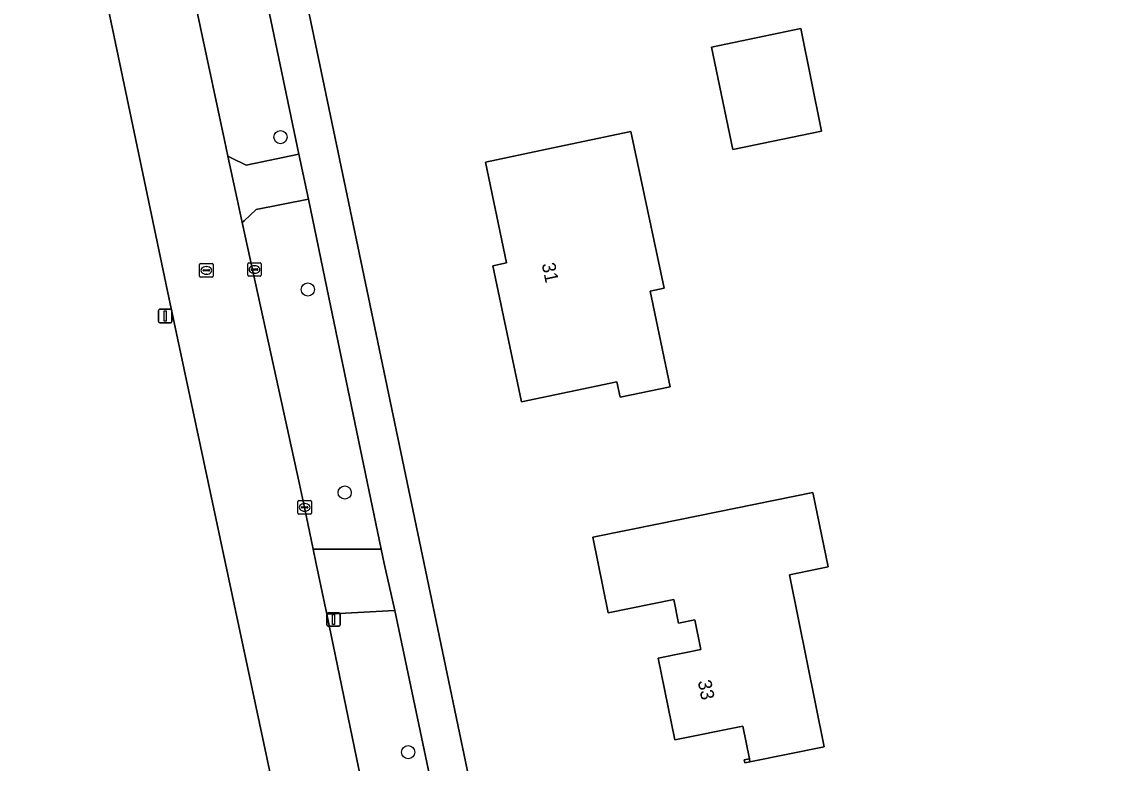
# Model space of a CAD drawing. Extents: x 162417 to 163722, y 384268 to 385417.
# Drawn here: x 163174.9 to 163254.9, y 384715.4 to 384770.5 of the extents above; entities that cross this region are included whole.
import ezdxf

# ---------------------------------------------------------------- set-up
doc = ezdxf.new("R2010")
doc.units = 0
for name, color, linetype in [('IMGEO_Berm_groen', 7, 'Continuous'), ('IMGEO_Boom', 7, 'Continuous'), ('IMGEO_Erf', 7, 'Continuous'), ('IMGEO_Kolk', 7, 'Continuous'), ('IMGEO_Lichtmast', 7, 'Continuous'), ('IMGEO_Muur', 7, 'Continuous'), ('IMGEO_Pand', 7, 'Continuous'), ('IMGEO_Pand_nummerreeks', 7, 'Continuous'), ('IMGEO_Rijbaan_lokaal_gesloten', 7, 'Continuous'), ('IMGEO_Rioolput', 7, 'Continuous'), ('IMGEO_Voetpad_open', 7, 'Continuous')]:
    doc.layers.add(name, color=color, linetype=linetype)

msp = doc.modelspace()

# ---------------------------------------------------------------- linework, layer by layer
at = {"layer": 'IMGEO_Berm_groen'}
for points in [[(163189.733, 384788.253), (163185.02, 384786.243), (163184.787, 384786.144), (163184.851, 384785.815), (163188.17, 384770.147), (163189.971, 384761.681), (163190.231, 384760.482), (163190.464, 384760.37), (163191.582, 384759.83), (163195.494, 384760.643)], [(163196.211, 384757.311), (163192.339, 384756.527), (163191.446, 384755.706), (163191.297, 384755.569), (163195.549, 384736.155), (163195.926, 384734.432), (163196.565, 384731.326), (163201.604, 384731.339), (163197.729, 384750)]]:
    msp.add_lwpolyline(points, close=True, dxfattribs=at)
for points in [[(163202.624, 384726.782), (163197.565, 384726.517), (163205.399, 384688.547), (163206.768, 384677.105), (163207.46, 384673.956), (163207.703, 384672.895)], [(163213.831, 384668.612), (163213.416, 384675.345), (163212.911, 384677.77), (163202.624, 384726.782)]]:
    msp.add_lwpolyline(points, dxfattribs=at)
at = {"layer": 'IMGEO_Boom'}
for centre in [(163194.135, 384761.91), (163196.162, 384750.596), (163198.897, 384735.529), (163203.599, 384716.269)]:
    msp.add_circle(centre, 0.489, dxfattribs=at)
at = {"layer": 'IMGEO_Erf'}
msp.add_lwpolyline([(163175.984, 384894.871), (163189.317, 384805.604), (163189.37, 384805.252), (163225.47, 384820.661), (163226.246, 384820.995), (163226.612, 384820.203), (163229.945, 384812.987), (163225.751, 384811.048), (163227.566, 384807.013), (163229.658, 384807.895), (163230.655, 384805.678), (163228.563, 384804.796), (163224.144, 384802.92), (163192.437, 384789.411), (163200.664, 384750), (163215.633, 384678.291), (163252.312, 384685.775), (163256.147, 384686.557), (163258.646, 384687.067), (163309.002, 384702.202), (163311.14, 384702.845), (163432.284, 384738.586)], dxfattribs=at)
for points in [[(163185.859, 384750), (163177.392, 384790.376), (163174.587, 384805.955), (163118.876, 384794.552), (163128.167, 384750), (163146.259, 384663.798), (163201.965, 384675.506), (163198.408, 384691.02)], [(163234.265, 384762.356), (163227.682, 384760.984), (163226.099, 384768.585), (163232.727, 384769.965)], [(163223.037, 384743.387), (163219.322, 384742.603), (163219.08, 384743.751), (163212.018, 384742.261), (163210.385, 384750), (163209.888, 384752.354), (163210.907, 384752.569), (163209.327, 384760.056), (163214.22, 384761.089), (163220.126, 384762.336), (163222.583, 384750.697), (163221.541, 384750.477), (163221.642, 384750)], [(163228.952, 384715.543), (163228.56, 384715.464), (163228.514, 384715.689), (163228.906, 384715.768), (163228.413, 384718.198), (163223.385, 384717.178), (163222.152, 384723.254), (163224.1, 384723.649), (163225.307, 384723.893), (163224.861, 384726.088), (163223.655, 384725.843), (163223.301, 384727.587), (163218.425, 384726.599), (163217.286, 384732.22), (163222.187, 384733.213), (163233.621, 384735.531), (163234.74, 384730.014), (163231.876, 384729.434), (163234.465, 384716.661)]]:
    msp.add_lwpolyline(points, close=True, dxfattribs=at)
at = {"layer": 'IMGEO_Kolk'}
for p, q in [((163191.706, 384751.654), (163191.706, 384752.506)), ((163191.781, 384752.58), (163192.633, 384752.58)), ((163191.965, 384752.074), (163191.965, 384752.086)), ((163192.403, 384752.037), (163192.005, 384752.037)), ((163192.008, 384752.123), (163192.406, 384752.123)), ((163192.194, 384752.36), (163192.219, 384752.36)), ((163192.449, 384752.086), (163192.449, 384752.074)), ((163192.707, 384752.506), (163192.707, 384751.654)), ((163192.633, 384751.58), (163191.781, 384751.58)), ((163192.217, 384751.8), (163192.192, 384751.8)), ((163195.425, 384734.006), (163195.425, 384734.858)), ((163195.5, 384734.932), (163196.352, 384734.932)), ((163195.684, 384734.426), (163195.684, 384734.438)), ((163196.122, 384734.389), (163195.724, 384734.389)), ((163195.727, 384734.475), (163196.125, 384734.475)), ((163195.913, 384734.712), (163195.938, 384734.712)), ((163196.168, 384734.438), (163196.168, 384734.426)), ((163196.426, 384734.858), (163196.426, 384734.006)), ((163196.352, 384733.932), (163195.5, 384733.932)), ((163195.936, 384734.152), (163195.911, 384734.152))]:
    msp.add_line(p, q, dxfattribs=at)
for points in [[(163191.706, 384751.654), (163191.706, 384752.506)], [(163191.781, 384752.58), (163192.633, 384752.58)], [(163192.707, 384752.506), (163192.707, 384751.654)], [(163192.633, 384751.58), (163191.781, 384751.58)], [(163195.425, 384734.006), (163195.425, 384734.858)], [(163195.5, 384734.932), (163196.352, 384734.932)], [(163196.426, 384734.858), (163196.426, 384734.006)], [(163196.352, 384733.932), (163195.5, 384733.932)]]:
    msp.add_lwpolyline(points, dxfattribs=at)
for centre, radius, start, end in [((163191.783, 384752.504), 0.0765, 91.55205, 178.44795), ((163191.783, 384752.504), 0.0765, 91.55205, 178.44795), ((163192.005, 384752.083), 0.0403, 85.87752, 175.75265), ((163192.002, 384752.073), 0.0366, 178.93798, 274.71019), ((163192.406, 384752.08), 0.043, 264.86636, 352.45326), ((163192.41, 384752.085), 0.0386, 1.73085, 96.63898), ((163192.631, 384752.504), 0.0765, 1.55205, 88.44795), ((163192.631, 384752.504), 0.0765, 1.55205, 88.44795), ((163191.783, 384751.656), 0.0765, 181.55205, 268.44795), ((163191.783, 384751.656), 0.0765, 181.55205, 268.44795), ((163192.631, 384751.656), 0.0765, 271.55205, 358.44795), ((163192.631, 384751.656), 0.0765, 271.55205, 358.44795), ((163195.502, 384734.856), 0.0765, 91.55205, 178.44795), ((163195.502, 384734.856), 0.0765, 91.55205, 178.44795), ((163195.724, 384734.435), 0.0403, 85.87752, 175.75265), ((163195.721, 384734.425), 0.0366, 178.93798, 274.71019), ((163196.125, 384734.432), 0.043, 264.86636, 352.45326), ((163196.129, 384734.437), 0.0386, 1.73085, 96.63898), ((163196.35, 384734.856), 0.0765, 1.55205, 88.44795), ((163196.35, 384734.856), 0.0765, 1.55205, 88.44795), ((163195.502, 384734.008), 0.0765, 181.55205, 268.44795), ((163195.502, 384734.008), 0.0765, 181.55205, 268.44795), ((163196.35, 384734.008), 0.0765, 271.55205, 358.44795), ((163196.35, 384734.008), 0.0765, 271.55205, 358.44795)]:
    msp.add_arc(centre, radius, start, end, dxfattribs=at)
for centre, major_axis, ratio, start_param, end_param in [((163192.193, 384752.08), (-0.387, 0.002), 0.722429, 4.712389, 7.853982), ((163192.218, 384752.08), (-0.39, 0.002), 0.717154, 1.570796, 4.712389), ((163195.912, 384734.432), (-0.387, 0.002), 0.722429, 4.712389, 7.853982), ((163195.937, 384734.432), (-0.39, 0.002), 0.717154, 1.570796, 4.712389)]:
    msp.add_ellipse(centre, major_axis=major_axis, ratio=ratio, start_param=start_param, end_param=end_param, dxfattribs=at)
at = {"layer": 'IMGEO_Lichtmast'}
for p, q in [((163185.09, 384748.231), (163185.09, 384749.031)), ((163185.09, 384749.031), (163185.09, 384748.231)), ((163185.19, 384749.131), (163185.98, 384749.131)), ((163185.98, 384749.131), (163185.19, 384749.131)), ((163186.08, 384749.031), (163186.08, 384748.231)), ((163186.08, 384748.231), (163186.08, 384749.031)), ((163185.98, 384748.131), (163185.19, 384748.131)), ((163185.19, 384748.131), (163185.98, 384748.131)), ((163197.563, 384725.712), (163197.563, 384726.512)), ((163197.563, 384726.512), (163197.563, 384725.712)), ((163197.663, 384726.612), (163198.453, 384726.612)), ((163198.453, 384726.612), (163197.663, 384726.612)), ((163198.553, 384726.512), (163198.553, 384725.712)), ((163198.553, 384725.712), (163198.553, 384726.512)), ((163198.453, 384725.612), (163197.663, 384725.612)), ((163197.663, 384725.612), (163198.453, 384725.612))]:
    msp.add_line(p, q, dxfattribs=at)
for points in [[(163185.51, 384749.006), (163185.66, 384749.006), (163185.66, 384748.256), (163185.51, 384748.256), (163185.51, 384749.006)], [(163197.983, 384726.487), (163198.133, 384726.487), (163198.133, 384725.737), (163197.983, 384725.737), (163197.983, 384726.487)]]:
    msp.add_lwpolyline(points, dxfattribs=at)
for centre, start, end in [((163185.19, 384749.031), 90, 180), ((163185.19, 384749.031), 90, 180), ((163185.98, 384749.031), 0, 90), ((163185.98, 384749.031), 360, 90), ((163185.19, 384748.231), 180, 270), ((163185.19, 384748.231), 180, 270), ((163185.98, 384748.231), 270, 0), ((163185.98, 384748.231), 270, 0), ((163197.663, 384726.512), 90, 180), ((163197.663, 384726.512), 90, 180), ((163198.453, 384726.512), 0, 90), ((163198.453, 384726.512), 360, 90), ((163197.663, 384725.712), 180, 270), ((163197.663, 384725.712), 180, 270), ((163198.453, 384725.712), 270, 0), ((163198.453, 384725.712), 270, 0)]:
    msp.add_arc(centre, 0.1, start, end, dxfattribs=at)
at = {"layer": 'IMGEO_Muur'}
msp.add_lwpolyline([(163228.906, 384715.768), (163228.514, 384715.689), (163228.56, 384715.464), (163228.952, 384715.543)], close=True, dxfattribs=at)
at = {"layer": 'IMGEO_Pand'}
for points in [[(163234.265, 384762.356), (163232.727, 384769.965), (163226.099, 384768.585), (163227.682, 384760.984)], [(163223.037, 384743.387), (163221.642, 384750), (163221.541, 384750.477), (163222.583, 384750.697), (163220.126, 384762.336), (163214.22, 384761.089), (163209.327, 384760.056), (163210.907, 384752.569), (163209.888, 384752.354), (163210.385, 384750), (163212.018, 384742.261), (163219.08, 384743.751), (163219.322, 384742.603)], [(163228.413, 384718.198), (163228.906, 384715.768), (163228.952, 384715.543), (163234.465, 384716.661), (163231.876, 384729.434), (163234.74, 384730.014), (163233.621, 384735.531), (163222.187, 384733.213), (163217.286, 384732.22), (163218.425, 384726.599), (163223.301, 384727.587), (163223.655, 384725.843), (163224.861, 384726.088), (163225.307, 384723.893), (163224.1, 384723.649), (163222.152, 384723.254), (163223.385, 384717.178)]]:
    msp.add_lwpolyline(points, close=True, dxfattribs=at)
at = {"layer": 'IMGEO_Rijbaan_lokaal_gesloten'}
for points in [[(163159.564, 384907.094), (163172.668, 384818.516), (163173.102, 384815.712), (163174.088, 384809.357), (163174.587, 384805.955), (163177.392, 384790.376), (163185.859, 384750), (163198.408, 384691.02)], [(163205.399, 384688.547), (163197.565, 384726.517), (163196.786, 384730.251), (163196.565, 384731.326), (163195.926, 384734.432), (163195.549, 384736.155), (163191.297, 384755.569), (163190.921, 384757.3), (163190.231, 384760.482), (163189.971, 384761.681), (163188.17, 384770.147), (163184.851, 384785.815), (163184.787, 384786.144), (163184.207, 384789.121), (163183.793, 384791.26), (163181.052, 384807.665), (163168.375, 384891.762)]]:
    msp.add_lwpolyline(points, dxfattribs=at)
at = {"layer": 'IMGEO_Rioolput'}
for p, q in [((163188.132, 384751.591), (163188.132, 384752.443)), ((163188.207, 384752.517), (163189.059, 384752.517)), ((163188.391, 384752.011), (163188.391, 384752.023)), ((163188.829, 384751.974), (163188.431, 384751.974)), ((163188.434, 384752.06), (163188.832, 384752.06)), ((163188.62, 384752.297), (163188.645, 384752.297)), ((163188.875, 384752.023), (163188.875, 384752.011)), ((163189.133, 384752.443), (163189.133, 384751.591)), ((163189.059, 384751.517), (163188.207, 384751.517)), ((163188.643, 384751.737), (163188.618, 384751.737))]:
    msp.add_line(p, q, dxfattribs=at)
for points in [[(163188.132, 384751.591), (163188.132, 384752.443)], [(163188.207, 384752.517), (163189.059, 384752.517)], [(163189.133, 384752.443), (163189.133, 384751.591)], [(163189.059, 384751.517), (163188.207, 384751.517)]]:
    msp.add_lwpolyline(points, dxfattribs=at)
for centre, radius, start, end in [((163188.209, 384752.441), 0.0765, 91.55205, 178.44795), ((163188.209, 384752.441), 0.0765, 91.55205, 178.44795), ((163188.431, 384752.02), 0.0403, 85.87752, 175.75265), ((163188.428, 384752.01), 0.0366, 178.93798, 274.71019), ((163188.832, 384752.017), 0.043, 264.86636, 352.45326), ((163188.836, 384752.022), 0.0386, 1.73085, 96.63898), ((163189.057, 384752.441), 0.0765, 1.55205, 88.44795), ((163189.057, 384752.441), 0.0765, 1.55205, 88.44795), ((163188.209, 384751.593), 0.0765, 181.55205, 268.44795), ((163188.209, 384751.593), 0.0765, 181.55205, 268.44795), ((163189.057, 384751.593), 0.0765, 271.55205, 358.44795), ((163189.057, 384751.593), 0.0765, 271.55205, 358.44795)]:
    msp.add_arc(centre, radius, start, end, dxfattribs=at)
for centre, major_axis, ratio, start_param, end_param in [((163188.619, 384752.017), (-0.387, 0.002), 0.722429, 4.712389, 7.853982), ((163188.644, 384752.017), (-0.39, 0.002), 0.717154, 1.570796, 4.712389)]:
    msp.add_ellipse(centre, major_axis=major_axis, ratio=ratio, start_param=start_param, end_param=end_param, dxfattribs=at)
at = {"layer": 'IMGEO_Voetpad_open'}
msp.add_lwpolyline([(163215.633, 384678.291), (163200.664, 384750), (163192.437, 384789.411), (163224.144, 384802.92), (163222.984, 384805.457), (163191.759, 384792.294), (163191.508, 384792.188), (163190.259, 384798.333), (163187.865, 384797.272), (163189.155, 384791.225), (163184.397, 384789.202), (163184.207, 384789.121), (163184.787, 384786.144), (163185.02, 384786.243), (163189.733, 384788.253), (163195.494, 384760.643), (163196.211, 384757.311), (163197.729, 384750), (163201.604, 384731.339), (163201.827, 384730.264), (163202.624, 384726.782), (163212.911, 384677.77)], dxfattribs=at)
for points in [[(163195.494, 384760.643), (163191.582, 384759.83), (163190.464, 384760.37), (163190.231, 384760.482), (163190.921, 384757.3), (163191.297, 384755.569), (163191.446, 384755.706), (163192.339, 384756.527), (163196.211, 384757.311)], [(163201.827, 384730.264), (163201.604, 384731.339), (163196.565, 384731.326), (163196.786, 384730.251), (163197.565, 384726.517), (163202.624, 384726.782)]]:
    msp.add_lwpolyline(points, close=True, dxfattribs=at)

# ---------------------------------------------------------------- texts
at = {"layer": 'IMGEO_Pand_nummerreeks'}
for s, rotation, p in [('31', 281.91642, (163213.5, 384752.485)), ('33', 281.4704, (163225.074, 384721.527))]:
    msp.add_text(s, height=1, rotation=rotation, dxfattribs=at).set_placement(p)

doc.saveas('drawing.dxf')
